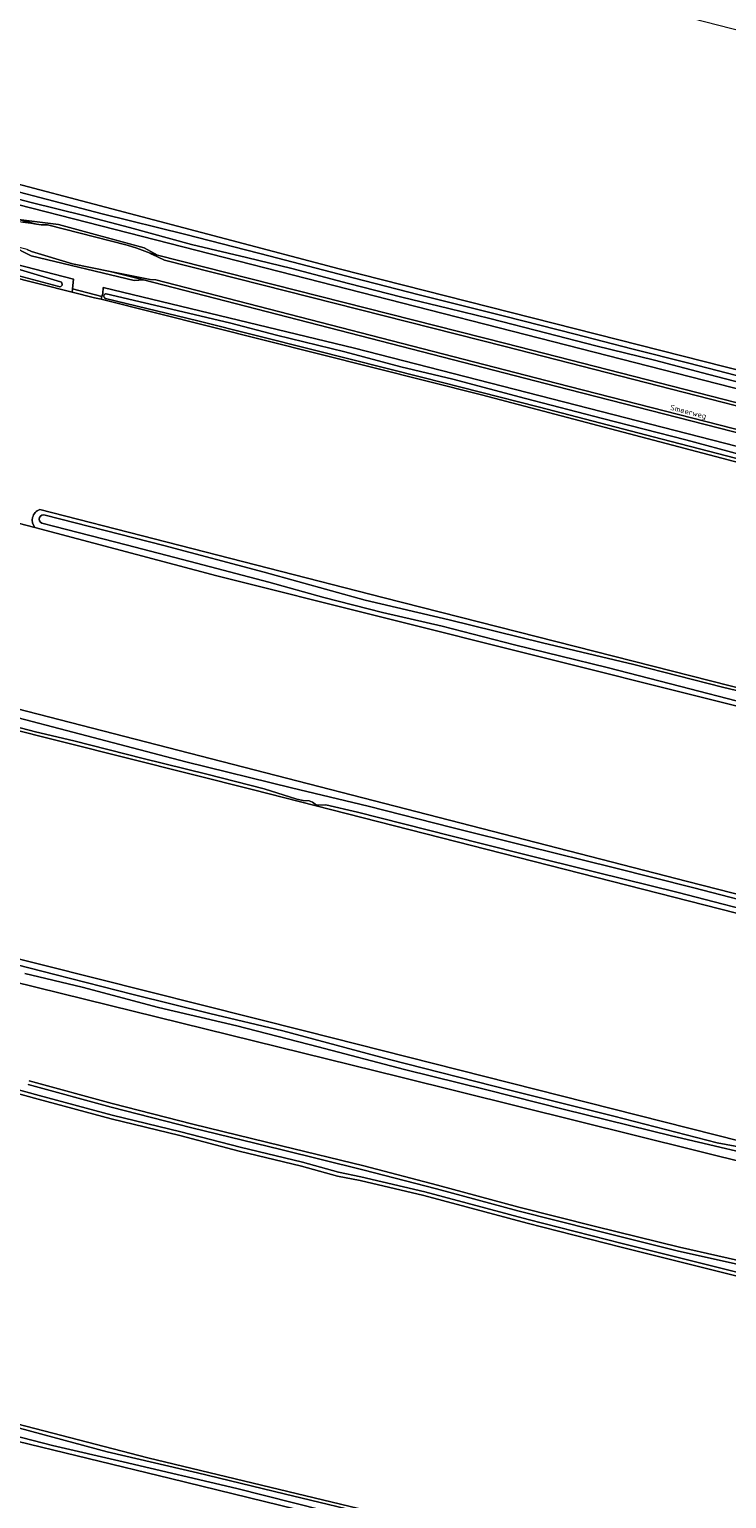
# Model space of a CAD drawing. Header units: metres. Extents: x 149984 to 156489, y 469398 to 478068.
# Tile 704 of 854: x 154617 to 154732, y 472439 to 472682. Entities that reach past the tile are written whole.
import ezdxf
from ezdxf.enums import TextEntityAlignment as Align

# ---------------------------------------------------------------- set-up
doc = ezdxf.new("R2010")
doc.units = ezdxf.units.M
doc.header["$LTSCALE"] = 0.75
for name, color, linetype, lineweight in [('B-WE-GR-GRAS-GV', 252, 'Continuous', 13), ('B-WE-OG-TERREIN_ERF-GV', 252, 'Continuous', 18), ('B-WE-OG-TERREIN_OEVER-GV', 252, 'Continuous', 18), ('B-WE-OG-TOPOGRAFIE-T18', 7, 'Continuous', 18), ('B-WE-OG-WATER_SLOOT-GV', 252, 'Continuous', 18), ('B-WE-OG-WEG-GV', 252, 'Continuous', 18), ('B-WE-VH-GESLOTENVERHARDING_ASFALT-GV', 252, 'Continuous', 18), ('B-WE-VH-GESLOTENVERHARDING_BETON-GV', 252, 'Continuous', 18)]:
    doc.layers.add(name, color=color, linetype=linetype, lineweight=lineweight)
doc.styles.add('NLCS-ISO-M500-T18', font='NLCS-ISO.ttf', dxfattribs={"height": 0.9})

msp = doc.modelspace()

# ---------------------------------------------------------------- linework, layer by layer
at = {"layer": 'B-WE-GR-GRAS-GV', "flags": 128}
for points in [[(154544.043, 472681.818), (154544.307, 472674.674), (154557.536, 472670.573), (154558.595, 472672.16), (154574.073, 472668.059), (154575.925, 472666.604), (154612.173, 472656.815), (154668.529, 472641.998), (154753.46, 472620.434), (154834.952, 472599.4), (154884.504, 472586.661), (154885.598, 472586.38), (154894.313, 472584.14), (154894.912, 472583.986), (154895.674, 472583.79), (154895.915, 472585.077), (154902.95, 472622.683), (154905.464, 472636.177), (154779.39, 472669.779), (154703.719, 472689.226)], [(154884.301, 472570.509), (154883.582, 472570.932), (154883.56, 472571.475), (154880.159, 472572.304), (154853.229, 472578.863), (154773.193, 472599.766), (154691.966, 472621.197), (154629.222, 472636.953), (154628.155, 472637.221), (154624.434, 472638.155), (154602.404, 472643.687), (154491.411, 472671.997), (154489.408, 472672.529), (154470.752, 472676.282), (154467.558, 472668.386), (154464.047, 472657.15), (154462.853, 472650.694), (154461.951, 472643.582), (154461.896, 472643.204), (154615.261, 472603.232)], [(154459.579, 472608.427), (154509.668, 472595.532), (154541.631, 472587.636), (154609.813, 472570.794), (154726.011, 472540.881), (154743.427, 472536.398), (154836.06, 472512.985), (154863.813, 472505.971), (154871.57, 472503.914)], [(154866.15, 472462.008), (154869.104, 472461.653), (154869.633, 472464.299), (154874.451, 472499.457), (154874.528, 472500.018), (154870.82, 472500.957), (154869.554, 472501.278), (154796.213, 472519.867), (154759.699, 472529.122), (154654.395, 472555.977), (154529.115, 472587.462), (154459.263, 472604.896), (154458.825, 472605.005), (154457.879, 472605.753), (154457.704, 472606.753), (154456.994, 472603.022), (154456.221, 472599.495), (154455.241, 472594.394), (154453.401, 472580.364), (154452.146, 472569.493), (154452.994, 472569.003), (154455.467, 472568.291), (154466.277, 472565.188)], [(154870.82, 472500.957), (154874.528, 472500.018), (154874.793, 472503.06), (154878.594, 472533.821), (154879.113, 472536.204), (154876.398, 472536.811), (154876.398, 472535.541), (154875.553, 472534.358), (154843.047, 472542.501), (154788.625, 472556.136), (154787.47, 472556.42), (154786.176, 472556.75), (154755.466, 472564.444), (154648.309, 472591.299), (154618.312, 472599.274), (154614.259, 472600.352)], [(154614.259, 472600.352), (154618.312, 472599.274)], [(154619.096, 472602.249), (154675.694, 472587.727), (154799.651, 472556.242), (154851.49, 472544.08), (154876.185, 472538.286), (154876.478, 472537.552), (154876.398, 472536.811), (154879.113, 472536.204), (154879.158, 472537.589), (154883.137, 472564.291), (154884.301, 472570.509)], [(154864.897, 472461.698), (154859.182, 472462.844), (154766.313, 472486.788), (154678.472, 472508.617), (154590.498, 472530.313), (154503.45, 472552.141), (154456.167, 472563.642), (154452.673, 472564.492), (154452.355, 472562.832), (154451.144, 472563.003), (154450.351, 472557.402)], [(154466.277, 472565.188), (154466.286, 472565.185), (154533.083, 472548.833), (154662.994, 472516.157), (154772.663, 472488.376), (154846.761, 472469.978), (154856.887, 472467.464), (154865.469, 472464.827)], [(154617.365, 472507.973), (154631.049, 472504.241), (154644.376, 472500.818), (154659.011, 472497.26), (154672.562, 472493.936), (154684.724, 472490.755), (154698.153, 472487.126), (154710.785, 472483.927), (154724.646, 472480.516), (154737.323, 472477.686)], [(154746.472, 472472.646), (154730.885, 472476.554), (154715.06, 472480.52), (154699.542, 472484.467), (154682.467, 472489.028), (154671.969, 472491.504), (154668.249, 472492.262), (154662.304, 472493.906), (154651.987, 472496.392), (154642.209, 472498.933), (154630.881, 472501.699), (154618.86, 472504.945), (154610.967, 472507.082)], [(154540.889, 472470.649), (154636.932, 472445.778), (154742.369, 472420.378)], [(154584.413, 472401.99), (154668.55, 472380.691), (154772.796, 472355.158), (154782.321, 472357.143), (154864.313, 472337.167), (154865.4, 472336.902), (154870.03, 472365.345), (154872.233, 472381.282), (154872.279, 472381.617), (154864.92, 472383.288), (154851.384, 472386.36), (154850.716, 472386.512), (154842.381, 472391.935), (154793.029, 472404.474), (154728.346, 472420.907), (154640.676, 472442.32), (154613.517, 472448.953)]]:
    msp.add_lwpolyline(points, dxfattribs=at)
at = {"layer": 'B-WE-GR-GRAS-GV'}
msp.add_lwpolyline([(154618.312, 472599.274, -0.524361), (154619.096, 472602.249)], format="xyb", dxfattribs=at)
at = {"layer": 'B-WE-OG-TERREIN_ERF-GV', "flags": 128}
msp.add_lwpolyline([(154624.434, 472638.155), (154628.155, 472637.221), (154629.222, 472636.953), (154629.362, 472637.427), (154624.494, 472638.677)], close=True, dxfattribs=at)
at = {"layer": 'B-WE-OG-TERREIN_OEVER-GV', "flags": 128}
for points in [[(154469.853, 472678.855), (154474.212, 472677.798), (154477.344, 472676.911), (154489.004, 472674.06), (154490.129, 472673.773), (154500.896, 472671.026), (154513.053, 472667.901), (154522.938, 472665.353), (154531.237, 472663.043), (154542.291, 472660.493), (154553.751, 472657.326), (154566.817, 472654.341), (154581.813, 472650.45), (154599.434, 472645.939), (154615.91, 472641.826), (154622.529, 472639.86)], [(154602.404, 472643.687), (154624.434, 472638.155), (154624.494, 472638.677), (154624.679, 472640.285), (154527, 472665.55)], [(154884.504, 472586.661), (154834.952, 472599.4), (154753.46, 472620.434), (154668.529, 472641.998), (154612.173, 472656.815), (154575.925, 472666.604), (154572.964, 472665.976), (154572.181, 472663.631), (154604.19, 472655.47), (154740.01, 472620.69), (154824.57, 472598.78), (154866.771, 472587.756), (154866.968, 472588.51), (154884.095, 472584.457)], [(154736.485, 472622.714), (154729.492, 472624.523), (154720.524, 472626.932), (154710.864, 472629.272), (154702.795, 472631.363), (154693.35, 472633.78), (154686.592, 472635.429), (154678.862, 472637.302), (154670.059, 472639.537), (154660.698, 472642.015), (154653.19, 472643.876), (154644.151, 472646.023), (154633.895, 472648.799), (154626.368, 472650.769), (154617.673, 472652.936), (154608.812, 472655.264)], [(154613.437, 472655.268), (154629.4, 472651.072), (154643.191, 472647.676), (154657.145, 472644.061), (154670.807, 472640.492), (154681.695, 472637.708), (154695.776, 472634.166), (154707.475, 472631.196), (154716.792, 472628.776), (154726.229, 472626.398), (154737.057, 472623.602)], [(154622.232, 472639.053), (154614.816, 472641.055)], [(154879.078, 472572.964), (154867.458, 472576.118), (154852.761, 472579.904), (154835.569, 472584.494), (154818.047, 472588.822), (154800.216, 472593.509), (154779.856, 472598.867), (154761.29, 472603.604), (154741.575, 472608.746), (154721.813, 472613.895), (154701.332, 472619.228), (154682.302, 472624.035), (154664.236, 472628.612), (154645.201, 472633.381), (154629.928, 472637.115)], [(154630.079, 472637.875), (154642.723, 472634.913), (154650.617, 472632.999), (154658.149, 472631.058), (154669.426, 472628.263), (154678.677, 472625.798), (154687.247, 472623.79), (154699.24, 472620.557), (154711.941, 472617.307), (154725.72, 472613.788), (154743.628, 472608.9), (154808.536, 472592.209), (154815.657, 472590.362)], [(154459.579, 472608.427), (154459.349, 472608.486), (154458.672, 472608.229), (154458.196, 472607.705), (154457.704, 472606.753), (154457.879, 472605.753), (154458.825, 472605.005), (154459.263, 472604.896), (154529.115, 472587.462), (154654.395, 472555.977), (154759.699, 472529.122), (154796.213, 472519.867), (154869.554, 472501.278), (154870.82, 472500.957)], [(154871.57, 472503.914), (154863.813, 472505.971), (154836.06, 472512.985), (154743.427, 472536.398), (154726.011, 472540.881), (154609.813, 472570.794), (154541.631, 472587.636), (154509.668, 472595.532), (154459.579, 472608.427)], [(154664.104, 472553.972), (154663.532, 472554.158), (154662.587, 472554.235), (154661.521, 472554.483), (154656.115, 472556.139), (154646.651, 472558.573), (154636.188, 472561.173), (154624.699, 472564.077), (154618.421, 472565.578), (154604.889, 472569.085), (154593.296, 472571.93), (154577.724, 472575.813), (154565.897, 472578.882), (154554.237, 472581.769), (154541.289, 472585.172), (154526.646, 472588.635), (154512.013, 472592.495), (154497.662, 472596.122), (154482.094, 472600.201), (154464.952, 472604.494), (154460.638, 472605.59), (154460.023, 472605.782), (154459.448, 472606.096), (154459.023, 472606.421)], [(154618.312, 472599.274), (154648.309, 472591.299), (154755.466, 472564.444), (154786.176, 472556.75), (154787.47, 472556.42), (154788.625, 472556.136), (154843.047, 472542.501), (154875.553, 472534.358), (154876.398, 472535.541), (154876.398, 472536.811), (154876.478, 472537.552), (154876.185, 472538.286), (154851.49, 472544.08), (154799.651, 472556.242), (154675.694, 472587.727), (154619.096, 472602.249)], [(154875.008, 472535.789), (154867.9, 472537.588), (154851.933, 472541.681), (154839.421, 472544.825), (154826.239, 472548.072), (154812.82, 472551.002), (154801.35, 472553.857), (154787.048, 472557.44), (154766.033, 472562.716), (154756.283, 472565.243), (154744.349, 472568.236), (154735.488, 472570.303), (154724.885, 472573.053), (154712.728, 472576.186), (154697.447, 472579.938), (154685.529, 472583.018), (154675.644, 472585.255), (154665.992, 472587.747), (154656.881, 472590.25), (154643.892, 472593.677), (154633.331, 472596.433), (154621.579, 472599.446), (154619.453, 472600.01)], [(154619.966, 472601.325), (154639.566, 472596.342), (154656.11, 472591.942), (154672.82, 472587.283), (154686.656, 472584.033), (154702.05, 472580.286), (154717.118, 472576.674), (154731.759, 472572.916), (154745.381, 472569.671), (154757.143, 472566.543), (154767.975, 472563.633), (154786.045, 472559.013), (154801.791, 472555.133), (154817.214, 472551.466), (154831.642, 472547.974), (154839.727, 472546.31), (154856.586, 472542.078), (154872.182, 472538.088), (154875.415, 472537.036)], [(154607.53, 472569.964), (154623.5, 472565.771), (154643.181, 472560.621), (154660.613, 472556.305), (154673.274, 472553.324), (154687.078, 472549.799), (154699.469, 472546.729), (154713.7, 472543.167), (154727.052, 472539.823), (154740.155, 472536.391), (154752.525, 472533.082), (154761.72, 472530.693), (154785.253, 472524.582), (154803.176, 472520.091), (154819.515, 472515.803), (154833.379, 472512.558), (154847.083, 472508.587), (154860.699, 472505.271), (154870.15, 472502.948)], [(154869.758, 472501.654), (154865.806, 472502.663), (154859.574, 472504.338), (154849.902, 472506.732), (154838.964, 472509.699), (154827.62, 472512.578), (154817.925, 472514.782), (154808.899, 472517.351), (154802.652, 472518.868), (154789.997, 472522.194), (154783.75, 472523.672), (154772.737, 472526.402), (154755.486, 472530.852), (154740.985, 472534.755), (154724.436, 472539.056), (154710.834, 472542.405), (154698.714, 472545.455), (154686.941, 472548.411), (154671.552, 472552.288), (154666.308, 472553.533), (154664.77, 472553.495), (154664.104, 472553.972)], [(154865.469, 472464.827), (154856.887, 472467.464), (154846.761, 472469.978), (154772.663, 472488.376), (154662.994, 472516.157), (154533.083, 472548.833)], [(154590.498, 472530.313), (154678.472, 472508.617), (154766.313, 472486.788), (154859.182, 472462.844), (154864.897, 472461.698)], [(154606.741, 472529.303), (154621.559, 472525.524), (154634.526, 472522.2), (154647.141, 472519.094), (154659.204, 472516.206), (154676.834, 472511.496), (154696.673, 472506.44), (154713.809, 472502.124), (154730.872, 472497.756), (154733.845, 472497.168), (154738.766, 472496.359), (154745.763, 472494.342), (154756.423, 472491.602), (154758.33, 472491.137), (154777.829, 472486.362), (154801.517, 472480.342), (154819.631, 472475.909), (154838.966, 472470.776), (154855.131, 472466.517), (154865.146, 472464.083)], [(154864.778, 472462.782), (154859.451, 472464.291), (154849.571, 472466.76), (154839.894, 472469.245), (154828.735, 472472.193), (154815.325, 472475.661), (154801.906, 472479.197), (154786.057, 472483.177), (154770.411, 472487.385), (154757.406, 472490.463), (154742.128, 472494.52), (154723.363, 472498.921), (154705.716, 472503.216), (154692.852, 472506.502), (154679.283, 472509.849), (154665.041, 472513.609), (154651.624, 472517.033), (154638.678, 472520.065), (154626.107, 472523.426), (154616.641, 472525.706)], [(154737.323, 472477.686), (154724.646, 472480.516), (154710.785, 472483.927), (154698.153, 472487.126), (154684.724, 472490.755), (154672.562, 472493.936), (154659.011, 472497.26), (154644.376, 472500.818), (154631.049, 472504.241), (154617.365, 472507.973)], [(154610.967, 472507.082), (154618.86, 472504.945), (154630.881, 472501.699), (154642.209, 472498.933), (154651.987, 472496.392), (154662.304, 472493.906), (154668.249, 472492.262), (154671.969, 472491.504), (154682.467, 472489.028), (154699.542, 472484.467), (154715.06, 472480.52), (154730.885, 472476.554), (154746.472, 472472.646)], [(154862.564, 472444.068), (154841.821, 472449.23), (154830.908, 472452.06), (154816.617, 472455.569), (154802.377, 472459.458), (154787.452, 472462.847), (154772.695, 472466.617), (154761.383, 472469.547), (154746.63, 472473.272), (154731.042, 472477.18), (154715.218, 472481.146), (154699.705, 472485.092), (154682.624, 472489.654), (154672.108, 472492.135), (154668.4, 472492.89), (154662.466, 472494.531), (154652.144, 472497.018), (154642.367, 472499.559), (154631.042, 472502.324), (154619.028, 472505.568), (154611.126, 472507.708)], [(154617.199, 472507.349), (154630.884, 472503.617), (154644.219, 472500.192), (154658.858, 472496.633), (154672.403, 472493.31), (154684.558, 472490.131), (154697.99, 472486.501), (154710.629, 472483.301), (154724.498, 472479.887), (154737.169, 472477.059), (154750.073, 472473.616), (154762.831, 472470.228), (154781.097, 472465.637), (154798.9, 472461.543), (154810.177, 472458.815), (154824.028, 472455.204), (154840.232, 472451.31), (154857.867, 472446.877), (154863.158, 472445.474)], [(154613.517, 472448.953), (154640.676, 472442.32), (154728.346, 472420.907), (154793.029, 472404.474), (154842.381, 472391.935), (154850.716, 472386.512), (154851.384, 472386.36), (154864.92, 472383.288), (154872.279, 472381.617), (154872.233, 472381.282), (154872.961, 472384.135), (154851.377, 472389.951), (154844.63, 472394.581), (154828.491, 472399.476), (154742.369, 472420.378), (154636.932, 472445.778), (154540.889, 472470.649)], [(154838.682, 472394.065), (154825.786, 472397.366), (154809.752, 472401.6), (154794.351, 472405.339), (154763.438, 472413.366), (154749.655, 472416.574), (154730.184, 472421.233), (154712.931, 472425.483), (154696.68, 472429.413), (154681.705, 472433.241), (154665.736, 472437.126), (154651.599, 472440.692), (154632.841, 472445.078), (154621.218, 472447.797), (154608.154, 472451.136)], [(154615.757, 472450.675), (154630.228, 472446.729), (154645.144, 472443.294), (154659.444, 472439.833), (154675.414, 472435.974), (154683.281, 472434.283), (154693.949, 472431.215), (154708.139, 472427.864), (154722.917, 472424.259), (154737.99, 472420.589), (154753.017, 472417.03), (154763.77, 472414.388), (154783.34, 472409.609), (154800.106, 472405.484), (154810.635, 472402.831), (154826.045, 472398.984), (154838.074, 472395.564), (154843.247, 472393.956), (154844.432, 472393.371), (154850.723, 472389.199)]]:
    msp.add_lwpolyline(points, dxfattribs=at)
at = {"layer": 'B-WE-OG-TERREIN_OEVER-GV'}
for points in [[(154622.529, 472639.86, -0.9749603), (154622.232, 472639.053)], [(154629.928, 472637.115, -0.8734574), (154630.079, 472637.875)], [(154619.096, 472602.249, 0.524361), (154618.312, 472599.274)], [(154619.453, 472600.01, -0.9721208), (154619.966, 472601.325)]]:
    msp.add_lwpolyline(points, format="xyb", dxfattribs=at)
at = {"layer": 'B-WE-OG-TERREIN_OEVER-GV', "flags": 128}
msp.add_lwpolyline([(154880.159, 472572.304), (154879.675, 472574.143), (154879.434, 472575.059), (154868.39, 472578.01), (154834.3, 472586.88), (154760.59, 472605.87), (154671.02, 472628.91), (154629.572, 472638.901), (154629.504, 472637.904), (154629.362, 472637.427), (154629.222, 472636.953), (154691.966, 472621.197), (154773.193, 472599.766), (154853.229, 472578.863)], close=True, dxfattribs=at)
at = {"layer": 'B-WE-OG-WATER_SLOOT-GV', "flags": 128}
for points in [[(154622.529, 472639.86), (154615.91, 472641.826), (154599.434, 472645.939), (154581.813, 472650.45), (154566.817, 472654.341), (154553.751, 472657.326), (154542.291, 472660.493), (154531.237, 472663.043), (154522.938, 472665.353), (154513.053, 472667.901), (154500.896, 472671.026), (154490.129, 472673.773), (154489.004, 472674.06), (154477.344, 472676.911), (154474.212, 472677.798), (154469.853, 472678.855)], [(154461.147, 472640.846), (154461.356, 472642.295), (154461.575, 472643.807), (154462.323, 472650.345), (154463.656, 472657.404), (154466.933, 472668.342), (154470.542, 472676.888), (154477.897, 472675.513), (154489.889, 472672.846), (154498.993, 472670.48), (154512.205, 472666.992), (154524.975, 472663.654), (154537.277, 472660.622), (154549.149, 472657.54), (154562.468, 472654.236), (154574.454, 472651.138), (154588.539, 472647.614), (154601.31, 472644.332), (154614.816, 472641.055), (154622.232, 472639.053)], [(154608.812, 472655.264), (154617.673, 472652.936), (154626.368, 472650.769), (154633.895, 472648.799), (154644.151, 472646.023), (154653.19, 472643.876), (154660.698, 472642.015), (154670.059, 472639.537), (154678.862, 472637.302), (154686.592, 472635.429), (154693.35, 472633.78), (154702.795, 472631.363), (154710.864, 472629.272), (154720.524, 472626.932), (154729.492, 472624.523), (154736.485, 472622.714)], [(154737.057, 472623.602), (154726.229, 472626.398), (154716.792, 472628.776), (154707.475, 472631.196), (154695.776, 472634.166), (154681.695, 472637.708), (154670.807, 472640.492), (154657.145, 472644.061), (154643.191, 472647.676), (154629.4, 472651.072), (154613.437, 472655.268)], [(154629.928, 472637.115), (154645.201, 472633.381), (154664.236, 472628.612), (154682.302, 472624.035), (154701.332, 472619.228), (154721.813, 472613.895), (154741.575, 472608.746), (154761.29, 472603.604), (154779.856, 472598.867), (154800.216, 472593.509), (154818.047, 472588.822), (154835.569, 472584.494), (154852.761, 472579.904), (154867.458, 472576.118), (154879.078, 472572.964)], [(154840.625, 472583.885), (154827.35, 472587.617), (154815.657, 472590.362), (154808.536, 472592.209), (154743.628, 472608.9), (154725.72, 472613.788), (154711.941, 472617.307), (154699.24, 472620.557), (154687.247, 472623.79), (154678.677, 472625.798), (154669.426, 472628.263), (154658.149, 472631.058), (154650.617, 472632.999), (154642.723, 472634.913), (154630.079, 472637.875)], [(154619.453, 472600.01), (154621.579, 472599.446), (154633.331, 472596.433), (154643.892, 472593.677), (154656.881, 472590.25), (154665.992, 472587.747), (154675.644, 472585.255), (154685.529, 472583.018), (154697.447, 472579.938), (154712.728, 472576.186), (154724.885, 472573.053), (154735.488, 472570.303), (154744.349, 472568.236), (154756.283, 472565.243), (154766.033, 472562.716), (154787.048, 472557.44), (154801.35, 472553.857), (154812.82, 472551.002), (154826.239, 472548.072), (154839.421, 472544.825), (154851.933, 472541.681), (154867.9, 472537.588), (154875.008, 472535.789)], [(154875.415, 472537.036), (154872.182, 472538.088), (154856.586, 472542.078), (154839.727, 472546.31), (154831.642, 472547.974), (154817.214, 472551.466), (154801.791, 472555.133), (154786.045, 472559.013), (154767.975, 472563.633), (154757.143, 472566.543), (154745.381, 472569.671), (154731.759, 472572.916), (154717.118, 472576.674), (154702.05, 472580.286), (154686.656, 472584.033), (154672.82, 472587.283), (154656.11, 472591.942), (154639.566, 472596.342), (154619.966, 472601.325)], [(154604.889, 472569.085), (154618.421, 472565.578), (154624.699, 472564.077), (154636.188, 472561.173), (154646.651, 472558.573), (154656.115, 472556.139), (154661.521, 472554.483), (154662.587, 472554.235), (154663.532, 472554.158), (154664.104, 472553.972), (154664.77, 472553.495), (154666.308, 472553.533), (154671.552, 472552.288), (154686.941, 472548.411), (154698.714, 472545.455), (154710.834, 472542.405), (154724.436, 472539.056), (154740.985, 472534.755)], [(154870.15, 472502.948), (154860.699, 472505.271), (154847.083, 472508.587), (154833.379, 472512.558), (154819.515, 472515.803), (154803.176, 472520.091), (154785.253, 472524.582), (154761.72, 472530.693), (154752.525, 472533.082), (154740.155, 472536.391), (154727.052, 472539.823), (154713.7, 472543.167), (154699.469, 472546.729), (154687.078, 472549.799), (154673.274, 472553.324), (154660.613, 472556.305), (154643.181, 472560.621), (154623.5, 472565.771), (154607.53, 472569.964)], [(154865.146, 472464.083), (154855.131, 472466.517), (154838.966, 472470.776), (154819.631, 472475.909), (154801.517, 472480.342), (154777.829, 472486.362), (154758.33, 472491.137), (154756.423, 472491.602), (154745.763, 472494.342), (154738.766, 472496.359), (154733.845, 472497.168), (154730.872, 472497.756), (154713.809, 472502.124), (154696.673, 472506.44), (154676.834, 472511.496), (154659.204, 472516.206), (154647.141, 472519.094), (154634.526, 472522.2), (154621.559, 472525.524), (154606.741, 472529.303)], [(154616.641, 472525.706), (154626.107, 472523.426), (154638.678, 472520.065), (154651.624, 472517.033), (154665.041, 472513.609), (154679.283, 472509.849), (154692.852, 472506.502), (154705.716, 472503.216), (154723.363, 472498.921), (154742.128, 472494.52), (154757.406, 472490.463), (154770.411, 472487.385), (154786.057, 472483.177), (154801.906, 472479.197), (154815.325, 472475.661), (154828.735, 472472.193), (154839.894, 472469.245), (154849.571, 472466.76), (154859.451, 472464.291), (154864.778, 472462.782)], [(154611.126, 472507.708), (154619.028, 472505.568), (154631.042, 472502.324), (154642.367, 472499.559), (154652.144, 472497.018), (154662.466, 472494.531), (154668.4, 472492.89), (154672.108, 472492.135), (154682.624, 472489.654), (154699.705, 472485.092), (154715.218, 472481.146), (154731.042, 472477.18), (154746.63, 472473.272), (154761.383, 472469.547), (154772.695, 472466.617), (154787.452, 472462.847), (154802.377, 472459.458), (154816.617, 472455.569), (154830.908, 472452.06), (154841.821, 472449.23), (154862.564, 472444.068)], [(154863.158, 472445.474), (154857.867, 472446.877), (154840.232, 472451.31), (154824.028, 472455.204), (154810.177, 472458.815), (154798.9, 472461.543), (154781.097, 472465.637), (154762.831, 472470.228), (154750.073, 472473.616), (154737.169, 472477.059), (154724.498, 472479.887), (154710.629, 472483.301), (154697.99, 472486.501), (154684.558, 472490.131), (154672.403, 472493.31), (154658.858, 472496.633), (154644.219, 472500.192), (154630.884, 472503.617), (154617.199, 472507.349)], [(154608.154, 472451.136), (154621.218, 472447.797), (154632.841, 472445.078), (154651.599, 472440.692), (154665.736, 472437.126), (154681.705, 472433.241), (154696.68, 472429.413), (154712.931, 472425.483), (154730.184, 472421.233), (154749.655, 472416.574), (154763.438, 472413.366), (154794.351, 472405.339), (154809.752, 472401.6), (154825.786, 472397.366), (154838.682, 472394.065)], [(154850.723, 472389.199), (154844.432, 472393.371), (154843.247, 472393.956), (154838.074, 472395.564), (154826.045, 472398.984), (154810.635, 472402.831), (154800.106, 472405.484), (154783.34, 472409.609), (154763.77, 472414.388), (154753.017, 472417.03), (154737.99, 472420.589), (154722.917, 472424.259), (154708.139, 472427.864), (154693.949, 472431.215), (154683.281, 472434.283), (154675.414, 472435.974), (154659.444, 472439.833), (154645.144, 472443.294), (154630.228, 472446.729), (154615.757, 472450.675)]]:
    msp.add_lwpolyline(points, dxfattribs=at)
at = {"layer": 'B-WE-OG-WATER_SLOOT-GV'}
for points in [[(154622.232, 472639.053, 0.9749603), (154622.529, 472639.86)], [(154630.079, 472637.875, 0.8734574), (154629.928, 472637.115)], [(154619.966, 472601.325, 0.9721208), (154619.453, 472600.01)]]:
    msp.add_lwpolyline(points, format="xyb", dxfattribs=at)
at = {"layer": 'B-WE-OG-WEG-GV', "flags": 128}
for points in [[(154527, 472665.55), (154624.679, 472640.285), (154624.494, 472638.677), (154629.362, 472637.427), (154629.504, 472637.904), (154629.572, 472638.901), (154671.02, 472628.91), (154760.59, 472605.87), (154834.3, 472586.88), (154868.39, 472578.01), (154879.434, 472575.059), (154879.675, 472574.143), (154880.159, 472572.304), (154883.56, 472571.475), (154883.498, 472573.024), (154882.631, 472573.848), (154882.251, 472575.37)], [(154884.095, 472584.457), (154866.968, 472588.51), (154866.771, 472587.756), (154824.57, 472598.78), (154740.01, 472620.69), (154604.19, 472655.47), (154572.181, 472663.631), (154572.964, 472665.976), (154568.173, 472667.318)], [(154568.655, 472665.715), (154571.167, 472661.552), (154615.616, 472650.12), (154622.212, 472649.287), (154636.318, 472645.477), (154638.547, 472644.228), (154696.013, 472629.675), (154769.784, 472610.724), (154809.484, 472600.505), (154834.425, 472594.084), (154882.994, 472581.734), (154919.132, 472572.46), (154935.852, 472568.184), (154944.695, 472566.434), (154953.475, 472564.295), (154961.52, 472561.96), (154961.442, 472561.629), (154990.264, 472554.409)], [(154882.251, 472575.37), (154882.293, 472575.624), (154882.209, 472576.385), (154882.202, 472576.948), (154881.856, 472577.036), (154859.004, 472582.896), (154827.997, 472590.975), (154773.776, 472604.786), (154704.195, 472622.636), (154636.21, 472640.149), (154634.652, 472640.034), (154617.657, 472644.15), (154614.351, 472645.821), (154553.422, 472660.971), (154544.135, 472663.469)]]:
    msp.add_lwpolyline(points, dxfattribs=at)
at = {"layer": 'B-WE-VH-GESLOTENVERHARDING_ASFALT-GV', "flags": 128}
for points in [[(154769.66, 472610.24), (154695.89, 472629.19), (154639.67, 472643.44), (154637.62, 472644.42), (154637.307, 472644.542), (154635.1, 472645.4), (154633.51, 472645.89), (154620.4, 472649.22), (154619.94, 472649.24), (154619.62, 472649.23), (154619.33, 472649.24), (154618.55, 472649.365), (154617.65, 472649.51), (154616.32, 472649.67)], [(154617.026, 472645.148), (154617.73, 472644.85), (154624.5, 472642.82), (154630.732, 472641.56), (154637.31, 472640.23), (154638.23, 472640.19), (154704.32, 472623.12), (154773.9, 472605.27)]]:
    msp.add_lwpolyline(points, dxfattribs=at)
at = {"layer": 'B-WE-VH-GESLOTENVERHARDING_BETON-GV', "flags": 128}
for points in [[(154571.167, 472661.552), (154571.558, 472660.904), (154586.59, 472657.066), (154595.949, 472654.677), (154612.86, 472650.36), (154616.32, 472649.67), (154617.65, 472649.51), (154618.55, 472649.365), (154615.616, 472650.12)], [(154633.51, 472645.89), (154635.1, 472645.4), (154637.307, 472644.542), (154638.547, 472644.228), (154636.318, 472645.477), (154622.212, 472649.287), (154615.616, 472650.12), (154618.55, 472649.365), (154619.33, 472649.24), (154619.62, 472649.23), (154619.94, 472649.24), (154620.4, 472649.22)], [(154630.732, 472641.56), (154624.5, 472642.82), (154617.73, 472644.85), (154617.026, 472645.148), (154614.351, 472645.821), (154617.657, 472644.15), (154634.652, 472640.034), (154636.21, 472640.149)], [(154809.359, 472600.021), (154834.3, 472593.6), (154837.74, 472592.7), (154867.61, 472585.04), (154882.87, 472581.25), (154910.239, 472574.236), (154919.009, 472571.989), (154919.132, 472572.46), (154882.994, 472581.734), (154834.425, 472594.084), (154809.484, 472600.505), (154769.784, 472610.724), (154696.013, 472629.675), (154638.547, 472644.228), (154637.307, 472644.542), (154637.62, 472644.42), (154639.67, 472643.44), (154695.89, 472629.19), (154769.66, 472610.24)], [(154882.208, 472577.462), (154881.98, 472577.52), (154859.13, 472583.38), (154834.3, 472589.82), (154828.12, 472591.46), (154773.9, 472605.27), (154704.32, 472623.12), (154638.23, 472640.19), (154637.31, 472640.23), (154630.732, 472641.56), (154636.21, 472640.149), (154704.195, 472622.636), (154773.776, 472604.786), (154827.997, 472590.975), (154859.004, 472582.896), (154881.856, 472577.036), (154882.202, 472576.948)]]:
    msp.add_lwpolyline(points, close=True, dxfattribs=at)

# ---------------------------------------------------------------- texts
at = {"layer": 'B-WE-OG-TOPOGRAFIE-T18', "style": 'NLCS-ISO-M500-T18'}
msp.add_text('Smeerweg', height=0.9, rotation=345.7, dxfattribs=at).set_placement((154726.087, 472618.272), align=Align.MIDDLE)

doc.saveas('drawing.dxf')
